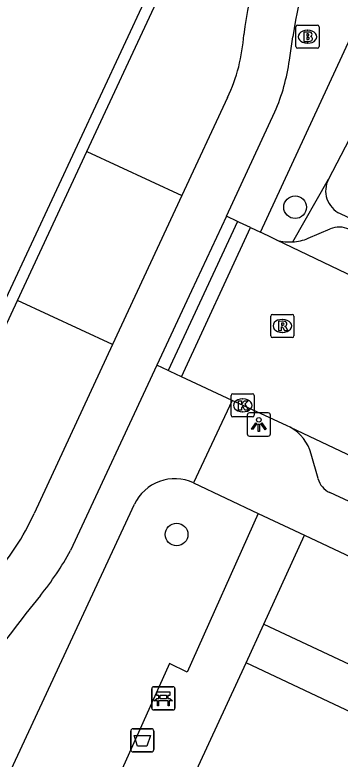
# Model space of a CAD drawing. Extents: x 162990 to 165007, y 383433 to 384336.
# Drawn here: x 163798.89 to 163812.92, y 383963.21 to 383995.34 of the extents above; entities that cross this region are included whole.
import ezdxf

# ---------------------------------------------------------------- set-up
doc = ezdxf.new("R2010")
doc.units = 0
for name, color, linetype in [('IMGEO_Afvalbak', 7, 'Continuous'), ('IMGEO_Bank', 7, 'Continuous'), ('IMGEO_Boom', 7, 'Continuous'), ('IMGEO_Brandkraan', 7, 'Continuous'), ('IMGEO_Fietspad_open', 7, 'Continuous'), ('IMGEO_Kolk', 7, 'Continuous'), ('IMGEO_Lichtpunt', 7, 'Continuous'), ('IMGEO_Rijbaan_lokaal_gesloten', 7, 'Continuous'), ('IMGEO_Rijbaan_lokaal_open', 7, 'Continuous'), ('IMGEO_Rioolput', 7, 'Continuous'), ('IMGEO_Voetpad_halfverhard', 7, 'Continuous'), ('IMGEO_Voetpad_open', 7, 'Continuous')]:
    doc.layers.add(name, color=color, linetype=linetype)

msp = doc.modelspace()

# ---------------------------------------------------------------- linework, layer by layer
at = {"layer": 'IMGEO_Afvalbak'}
for p, q in [((163803.888, 383963.619), (163803.888, 383964.419)), ((163803.888, 383964.419), (163803.888, 383963.619)), ((163803.988, 383964.519), (163804.778, 383964.519)), ((163804.778, 383964.519), (163803.988, 383964.519)), ((163804.878, 383964.419), (163804.878, 383963.619)), ((163804.878, 383963.619), (163804.878, 383964.419)), ((163804.778, 383963.519), (163803.988, 383963.519)), ((163803.988, 383963.519), (163804.778, 383963.519))]:
    msp.add_line(p, q, dxfattribs=at)
msp.add_lwpolyline([(163804.031, 383964.233), (163804.735, 383964.233), (163804.586, 383963.763), (163804.18, 383963.763), (163804.031, 383964.233)], dxfattribs=at)
for centre, start, end in [((163803.988, 383964.419), 90, 180), ((163803.988, 383964.419), 90, 180), ((163804.778, 383964.419), 0, 90), ((163804.778, 383964.419), 360, 90), ((163803.988, 383963.619), 180, 270), ((163803.988, 383963.619), 180, 270), ((163804.778, 383963.619), 270, 0), ((163804.778, 383963.619), 270, 0)]:
    msp.add_arc(centre, 0.1, start, end, dxfattribs=at)
at = {"layer": 'IMGEO_Bank'}
for p, q in [((163804.867, 383966.332), (163805.708, 383966.332)), ((163805.708, 383966.332), (163804.867, 383966.332)), ((163804.792, 383965.407), (163804.792, 383966.248)), ((163804.792, 383966.248), (163804.792, 383965.407)), ((163805.792, 383966.257), (163805.792, 383965.416)), ((163805.792, 383965.416), (163805.792, 383966.257)), ((163805.489, 383965.73), (163805.096, 383965.73)), ((163805.101, 383965.838), (163805.101, 383965.944)), ((163805.145, 383965.944), (163805.145, 383965.838)), ((163805.433, 383965.95), (163805.151, 383965.95)), ((163805.151, 383965.832), (163805.433, 383965.832)), ((163805.439, 383965.838), (163805.439, 383965.944)), ((163805.483, 383965.944), (163805.483, 383965.838)), ((163805.717, 383965.332), (163804.876, 383965.332)), ((163804.876, 383965.332), (163805.717, 383965.332))]:
    msp.add_line(p, q, dxfattribs=at)
for points in [[(163805.095, 383965.95), (163805.009, 383965.95), (163805.009, 383966.111), (163805.572, 383966.111), (163805.572, 383965.95), (163805.489, 383965.95)], [(163805.039, 383965.73), (163804.897, 383965.73), (163805.009, 383965.832), (163805.095, 383965.832)], [(163805.089, 383965.723), (163805.089, 383965.516), (163805.046, 383965.516), (163805.046, 383965.723)], [(163805.489, 383965.832), (163805.572, 383965.832), (163805.684, 383965.73), (163805.545, 383965.73)], [(163805.539, 383965.723), (163805.539, 383965.516), (163805.495, 383965.516), (163805.495, 383965.723)]]:
    msp.add_lwpolyline(points, dxfattribs=at)
for centre, radius, start, end in [((163804.87, 383966.254), 0.0779, 92.4484, 184.2845), ((163804.87, 383966.254), 0.0779, 92.4484, 184.2845), ((163805.714, 383966.254), 0.0779, 2.4484, 94.2845), ((163805.714, 383966.254), 0.0779, 2.4484, 94.2845), ((163805.039, 383965.723), 0.00671, 2.8957, 87.1043), ((163805.096, 383965.723), 0.00671, 92.8957, 177.1043), ((163805.094, 383965.943), 0.00671, 2.8957, 87.1043), ((163805.094, 383965.839), 0.00671, 272.8957, 357.1043), ((163805.151, 383965.943), 0.00671, 92.8957, 177.1043), ((163805.151, 383965.839), 0.00671, 182.8957, 267.1043), ((163805.433, 383965.943), 0.00671, 2.8957, 87.1043), ((163805.433, 383965.839), 0.00671, 272.8957, 357.1043), ((163805.49, 383965.943), 0.00671, 92.8957, 177.1043), ((163805.49, 383965.839), 0.00671, 182.8957, 267.1043), ((163805.488, 383965.723), 0.00671, 2.8957, 87.1043), ((163805.545, 383965.723), 0.00671, 92.8957, 177.1043), ((163804.87, 383965.41), 0.0779, 182.4484, 274.2845), ((163804.87, 383965.41), 0.0779, 182.4484, 274.2845), ((163805.714, 383965.41), 0.0779, 272.4484, 4.2845), ((163805.714, 383965.41), 0.0779, 272.4484, 4.2845)]:
    msp.add_arc(centre, radius, start, end, dxfattribs=at)
at = {"layer": 'IMGEO_Boom'}
for centre in [(163810.975, 383987.037), (163805.866, 383972.905)]:
    msp.add_circle(centre, 0.489, dxfattribs=at)
at = {"layer": 'IMGEO_Brandkraan'}
for p, q in [((163811.083, 383994.899), (163811.935, 383994.899)), ((163811.008, 383993.973), (163811.008, 383994.825)), ((163811.496, 383994.679), (163811.521, 383994.679)), ((163812.009, 383994.825), (163812.009, 383993.973)), ((163811.519, 383994.119), (163811.494, 383994.119)), ((163811.935, 383993.899), (163811.083, 383993.899))]:
    msp.add_line(p, q, dxfattribs=at)
for points in [[(163811.083, 383994.899), (163811.935, 383994.899)], [(163811.008, 383993.973), (163811.008, 383994.825)], [(163811.356, 383994.599), (163811.356, 383994.199), (163811.569, 383994.199)], [(163811.587, 383994.599), (163811.356, 383994.599)], [(163812.009, 383994.825), (163812.009, 383993.973)], [(163811.535, 383994.518), (163811.481, 383994.518), (163811.481, 383994.442)], [(163811.481, 383994.442), (163811.534, 383994.442)], [(163811.543, 383994.366), (163811.481, 383994.366), (163811.481, 383994.285)], [(163811.481, 383994.285), (163811.543, 383994.285)], [(163811.935, 383993.899), (163811.083, 383993.899)]]:
    msp.add_lwpolyline(points, dxfattribs=at)
for centre, radius, start, end in [((163811.085, 383994.823), 0.0765, 91.552, 178.448), ((163811.085, 383994.823), 0.0765, 91.552, 178.448), ((163811.933, 383994.823), 0.0765, 1.552, 88.448), ((163811.933, 383994.823), 0.0765, 1.552, 88.448), ((163811.591, 383994.454), 0.145, 59.4692, 91.5367), ((163811.616, 383994.501), 0.0922, 285.5137, 58.1501), ((163811.536, 383994.48), 0.0379, 267.8285, 90.9355), ((163811.544, 383994.325), 0.0404, 269.8759, 90.5077), ((163811.621, 383994.309), 0.105, 301.3115, 78.989), ((163811.085, 383993.975), 0.0765, 181.552, 268.448), ((163811.085, 383993.975), 0.0765, 181.552, 268.448), ((163811.575, 383994.45), 0.251, 268.6676, 293.5347), ((163811.933, 383993.975), 0.0765, 271.552, 358.448), ((163811.933, 383993.975), 0.0765, 271.552, 358.448)]:
    msp.add_arc(centre, radius, start, end, dxfattribs=at)
for centre, major_axis, ratio, start_param, end_param in [((163811.495, 383994.399), (-0.387, 0.002), 0.722429, 4.712389, 7.853982), ((163811.52, 383994.399), (-0.39, 0.002), 0.717154, 1.570796, 4.712389)]:
    msp.add_ellipse(centre, major_axis=major_axis, ratio=ratio, start_param=start_param, end_param=end_param, dxfattribs=at)
at = {"layer": 'IMGEO_Fietspad_open'}
for points in [[(163810.729, 383993.386), (163810.878, 383994.392)], [(163808.06, 383991.777), (163806.094, 383987.542)], [(163808.01, 383986.65), (163810.108, 383991.158)], [(163803.105, 383981.104), (163799.717, 383973.808)], [(163805.016, 383980.215), (163801.29, 383972.21)], [(163799.992, 383970.271), (163799.364, 383969.498)]]:
    msp.add_lwpolyline(points, dxfattribs=at)
for centre, radius, start, end in [((163837.437, 383990.503), 28.954, 160.8521, 172.0991), ((163839.32, 383989.957), 28.786, 159.5814, 171.1377), ((163801.59, 383994.889), 7.18, 334.314, 356.7582), ((163802.337, 383994.525), 8.469, 336.5772, 352.2738), ((163790.162, 383978.108), 10.478, 317.6772, 335.7721), ((163789.396, 383978.768), 13.582, 321.2734, 331.1286), ((163840.695, 383937.326), 52.376, 142.1034, 154.1845)]:
    msp.add_arc(centre, radius, start, end, dxfattribs=at)
at = {"layer": 'IMGEO_Kolk'}
for p, q in [((163808.215, 383978.056), (163808.215, 383978.908)), ((163808.29, 383978.982), (163809.142, 383978.982)), ((163809.216, 383978.908), (163809.216, 383978.056)), ((163808.703, 383978.762), (163808.728, 383978.762)), ((163808.726, 383978.202), (163808.701, 383978.202)), ((163809.142, 383977.982), (163808.29, 383977.982))]:
    msp.add_line(p, q, dxfattribs=at)
for points in [[(163808.215, 383978.056), (163808.215, 383978.908)], [(163808.29, 383978.982), (163809.142, 383978.982)], [(163809.216, 383978.908), (163809.216, 383978.056)], [(163808.536, 383978.682), (163808.659, 383978.682), (163808.659, 383978.531), (163808.789, 383978.682), (163808.953, 383978.682), (163808.807, 383978.531), (163808.96, 383978.282), (163808.808, 383978.282), (163808.723, 383978.446), (163808.659, 383978.379), (163808.659, 383978.282), (163808.536, 383978.282), (163808.536, 383978.682)], [(163809.142, 383977.982), (163808.29, 383977.982)]]:
    msp.add_lwpolyline(points, dxfattribs=at)
for centre, start, end in [((163808.292, 383978.906), 91.552, 178.448), ((163808.292, 383978.906), 91.552, 178.448), ((163809.14, 383978.906), 1.552, 88.448), ((163809.14, 383978.906), 1.552, 88.448), ((163808.292, 383978.058), 181.552, 268.448), ((163808.292, 383978.058), 181.552, 268.448), ((163809.14, 383978.058), 271.552, 358.448), ((163809.14, 383978.058), 271.552, 358.448)]:
    msp.add_arc(centre, 0.0765, start, end, dxfattribs=at)
for centre, major_axis, ratio, start_param, end_param in [((163808.702, 383978.482), (-0.387, 0.002), 0.722429, 4.712389, 7.853982), ((163808.727, 383978.482), (-0.39, 0.002), 0.717154, 1.570796, 4.712389)]:
    msp.add_ellipse(centre, major_axis=major_axis, ratio=ratio, start_param=start_param, end_param=end_param, dxfattribs=at)
at = {"layer": 'IMGEO_Lichtpunt'}
for p, q in [((163808.913, 383978.06), (163808.913, 383977.253)), ((163808.913, 383978.06), (163808.913, 383977.253)), ((163809.815, 383978.155), (163809.007, 383978.155)), ((163809.815, 383978.155), (163809.007, 383978.155)), ((163809.909, 383977.253), (163809.909, 383978.06)), ((163809.909, 383977.253), (163809.909, 383978.06)), ((163809.007, 383977.159), (163809.815, 383977.159)), ((163809.007, 383977.159), (163809.815, 383977.159))]:
    msp.add_line(p, q, dxfattribs=at)
for points in [[(163809.287, 383977.724), (163809.326, 383977.696), (163809.138, 383977.434), (163809.1, 383977.461), (163809.287, 383977.724)], [(163809.389, 383977.676), (163809.436, 383977.676), (163809.436, 383977.354), (163809.389, 383977.354), (163809.389, 383977.676)], [(163809.499, 383977.696), (163809.537, 383977.723), (163809.724, 383977.461), (163809.685, 383977.433), (163809.499, 383977.696)]]:
    msp.add_lwpolyline(points, dxfattribs=at)
msp.add_circle((163809.412, 383977.858), 0.0994, dxfattribs=at)
for centre, start, end in [((163809.007, 383978.06), 90, 180), ((163809.007, 383978.06), 90, 180), ((163809.815, 383978.06), 0, 90), ((163809.815, 383978.06), 0, 90), ((163809.007, 383977.253), 180, 270), ((163809.007, 383977.253), 180, 270), ((163809.815, 383977.253), 270, 0), ((163809.815, 383977.253), 270, 360)]:
    msp.add_arc(centre, 0.0946, start, end, dxfattribs=at)
at = {"layer": 'IMGEO_Rijbaan_lokaal_gesloten'}
msp.add_lwpolyline([(163804.546, 383996.107), (163795.615, 383976.916)], dxfattribs=at)
at = {"layer": 'IMGEO_Rijbaan_lokaal_open'}
for points in [[(163801.998, 383989.448), (163804.999, 383995.897), (163804.546, 383996.107)], [(163799.003, 383983.013), (163801.998, 383989.448)], [(163801.998, 383989.448), (163806.094, 383987.542)], [(163806.094, 383987.542), (163803.105, 383981.104)], [(163808.01, 383986.65), (163806.513, 383983.432), (163805.016, 383980.215)], [(163808.487, 383986.428), (163808.01, 383986.65)], [(163808.487, 383986.428), (163805.506, 383979.987)], [(163809.046, 383986.162), (163808.581, 383986.384), (163808.487, 383986.428)], [(163806.076, 383979.72), (163809.046, 383986.162)], [(163809.046, 383986.162), (163809.478, 383985.956)], [(163810.191, 383985.616), (163809.983, 383985.715), (163809.478, 383985.956)], [(163851.432, 383966.118), (163825.626, 383978.323), (163818.911, 383981.469), (163813.528, 383984.023), (163810.191, 383985.616)], [(163795.615, 383976.916), (163796.068, 383976.706), (163799.003, 383983.013)], [(163803.105, 383981.104), (163799.003, 383983.013)], [(163805.506, 383979.987), (163805.016, 383980.215)], [(163806.076, 383979.72), (163805.581, 383979.952), (163805.506, 383979.987)], [(163808.258, 383978.698), (163806.076, 383979.72)], [(163810.764, 383977.536), (163810.627, 383977.606), (163808.735, 383978.475), (163808.258, 383978.698)], [(163810.764, 383977.536), (163822.604, 383971.935), (163846.414, 383960.732)]]:
    msp.add_lwpolyline(points, dxfattribs=at)
at = {"layer": 'IMGEO_Rioolput'}
for p, q in [((163810.001, 383982.412), (163810.853, 383982.412)), ((163809.926, 383981.486), (163809.926, 383982.338)), ((163810.414, 383982.192), (163810.439, 383982.192)), ((163810.927, 383982.338), (163810.927, 383981.486)), ((163810.853, 383981.412), (163810.001, 383981.412)), ((163810.437, 383981.632), (163810.412, 383981.632))]:
    msp.add_line(p, q, dxfattribs=at)
for points in [[(163810.001, 383982.412), (163810.853, 383982.412)], [(163809.926, 383981.486), (163809.926, 383982.338)], [(163810.515, 383982.11), (163810.263, 383982.112), (163810.263, 383981.712)], [(163810.441, 383982.031), (163810.387, 383982.031), (163810.387, 383981.95)], [(163810.927, 383982.338), (163810.927, 383981.486)], [(163810.263, 383981.712), (163810.387, 383981.712), (163810.387, 383981.874), (163810.398, 383981.874)], [(163810.387, 383981.95), (163810.439, 383981.95)], [(163810.445, 383981.845), (163810.516, 383981.712), (163810.656, 383981.712), (163810.591, 383981.838)], [(163810.853, 383981.412), (163810.001, 383981.412)]]:
    msp.add_lwpolyline(points, dxfattribs=at)
for centre, radius, start, end in [((163810.003, 383982.336), 0.0765, 91.552, 178.448), ((163810.003, 383982.336), 0.0765, 91.552, 178.448), ((163810.851, 383982.336), 0.0765, 1.552, 88.448), ((163810.851, 383982.336), 0.0765, 1.552, 88.448), ((163810.447, 383981.935), 0.0964, 77.0061, 93.1865), ((163810.461, 383981.992), 0.0378, 276.6634, 79.6772), ((163810.514, 383982), 0.109, 350.3612, 89.416), ((163810.397, 383981.821), 0.0533, 26.0293, 88.6989), ((163810.423, 383982.139), 0.19, 274.7715, 282.9687), ((163810.512, 383982), 0.112, 277.5842, 350.9817), ((163810.496, 383981.785), 0.108, 29.5134, 73.7905), ((163810.003, 383981.488), 0.0765, 181.552, 268.448), ((163810.003, 383981.488), 0.0765, 181.552, 268.448), ((163810.851, 383981.488), 0.0765, 271.552, 358.448), ((163810.851, 383981.488), 0.0765, 271.552, 358.448)]:
    msp.add_arc(centre, radius, start, end, dxfattribs=at)
for centre, major_axis, ratio, start_param, end_param in [((163810.413, 383981.912), (-0.387, 0.002), 0.722429, 4.712389, 7.853982), ((163810.438, 383981.912), (-0.39, 0.002), 0.717154, 1.570796, 4.712389)]:
    msp.add_ellipse(centre, major_axis=major_axis, ratio=ratio, start_param=start_param, end_param=end_param, dxfattribs=at)
at = {"layer": 'IMGEO_Voetpad_halfverhard'}
for points in [[(163809.387, 383973.817), (163806.315, 383966.966), (163805.552, 383967.331), (163802.806, 383961.228), (163803.556, 383960.811), (163799.81, 383952.313)], [(163809.621, 383969.034), (163811.375, 383972.879)], [(163808.865, 383967.368), (163809.621, 383969.034)], [(163809.621, 383969.034), (163840.864, 383954.38), (163842.634, 383958.132)], [(163801.292, 383943.817), (163801.532, 383951.511), (163808.865, 383967.368)], [(163834.933, 383955.059), (163808.865, 383967.368)]]:
    msp.add_lwpolyline(points, dxfattribs=at)
at = {"layer": 'IMGEO_Voetpad_open'}
for points in [[(163809.478, 383985.956), (163813.362, 383994.356)], [(163813.303, 383989.957), (163812.415, 383988.25)], [(163810.871, 383985.54), (163812.415, 383988.25)], [(163812.917, 383986.76), (163824.121, 383981.451)], [(163811.538, 383985.696), (163812.494, 383986.101)], [(163808.258, 383978.698), (163806.59, 383975.137)], [(163811.964, 383975.319), (163811.672, 383976.378)], [(163806.59, 383975.137), (163809.387, 383973.817)], [(163843.469, 383960.19), (163820.44, 383971.013), (163812.471, 383974.72)], [(163794.914, 383954.592), (163804.047, 383974.212)], [(163809.387, 383973.817), (163811.375, 383972.879)], [(163811.375, 383972.879), (163842.634, 383958.132)]]:
    msp.add_lwpolyline(points, dxfattribs=at)
for centre, radius, start, end in [((163813.383, 383987.746), 1.091, 152.5117, 244.727), ((163812.879, 383985.192), 0.987, 64.7688, 112.9568), ((163810.752, 383987.558), 2.022, 253.8813, 273.3643), ((163810.758, 383987.525), 1.988, 273.2458, 293.082), ((163809.831, 383975.87), 1.91, 15.4385, 60.7623), ((163805.781, 383973.396), 1.919, 65.0701, 109.9202), ((163812.869, 383975.571), 0.94, 195.5616, 244.9282), ((163805.782, 383973.401), 1.916, 110.0087, 154.9545)]:
    msp.add_arc(centre, radius, start, end, dxfattribs=at)

doc.saveas('drawing.dxf')
